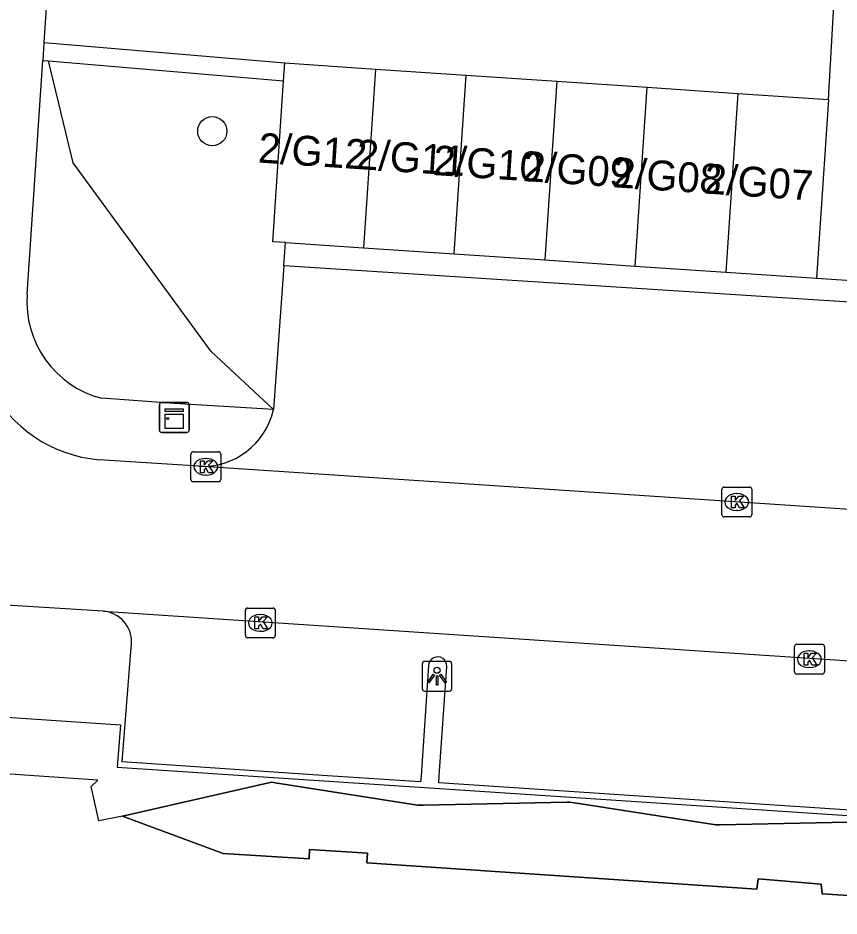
# Model space of a CAD drawing. Extents: x 161848 to 162726, y 385382 to 386521.
# Drawn here: x 161967.25 to 161994.76, y 385995.3 to 386025.38 of the extents above; entities that cross this region are included whole.
import ezdxf

# ---------------------------------------------------------------- set-up
doc = ezdxf.new("R2010")
doc.units = 0
for name, color, linetype in [('IMGEO_Boom', 7, 'Continuous'), ('IMGEO_Groenvoorziening', 7, 'Continuous'), ('IMGEO_Haag', 7, 'Continuous'), ('IMGEO_Kast', 7, 'Continuous'), ('IMGEO_Kolk', 7, 'Continuous'), ('IMGEO_Lichtpunt', 7, 'Continuous'), ('IMGEO_Pand', 7, 'Continuous'), ('IMGEO_Pand_nummerreeks', 7, 'Continuous'), ('IMGEO_Pand_overbouw', 7, 'Continuous'), ('IMGEO_Parkeervlak_open', 7, 'Continuous'), ('IMGEO_Rijbaan_lokaal_open', 7, 'Continuous'), ('IMGEO_Voetpad_open', 7, 'Continuous')]:
    doc.layers.add(name, color=color, linetype=linetype)

msp = doc.modelspace()

# ---------------------------------------------------------------- linework, layer by layer
at = {"layer": 'IMGEO_Boom'}
msp.add_circle((161973.762, 386021.589), 0.489, dxfattribs=at)
at = {"layer": 'IMGEO_Groenvoorziening'}
msp.add_lwpolyline([(161975.811, 386012.268), (161973.729, 386014.209), (161969.103, 386020.53), (161968.271, 386023.945)], dxfattribs=at)
at = {"layer": 'IMGEO_Haag'}
for points in [[(161968.121, 386024.56), (161976.193, 386023.874)], [(161968.081, 386023.961), (161968.271, 386023.945)], [(161968.271, 386023.945), (161976.153, 386023.275)]]:
    msp.add_lwpolyline(points, dxfattribs=at)
at = {"layer": 'IMGEO_Kast'}
for p, q in [((161971.988, 386011.575), (161971.988, 386012.416)), ((161971.988, 386012.416), (161971.988, 386011.575)), ((161972.063, 386012.5), (161972.904, 386012.5)), ((161972.904, 386012.5), (161972.063, 386012.5)), ((161972.988, 386012.425), (161972.988, 386011.584)), ((161972.988, 386011.584), (161972.988, 386012.425)), ((161972.913, 386011.5), (161972.072, 386011.5)), ((161972.072, 386011.5), (161972.913, 386011.5))]:
    msp.add_line(p, q, dxfattribs=at)
for points in [[(161972.183, 386012.29), (161972.783, 386012.29), (161972.783, 386012.205), (161972.183, 386012.205), (161972.183, 386012.29)], [(161972.183, 386012.115), (161972.783, 386012.115), (161972.783, 386011.626), (161972.183, 386011.626), (161972.183, 386012.115)]]:
    msp.add_lwpolyline(points, dxfattribs=at)
msp.add_circle((161972.267, 386011.964), 0.0377, dxfattribs=at)
for centre, start, end in [((161972.066, 386012.422), 92.4484, 184.2845), ((161972.066, 386012.422), 92.4484, 184.2845), ((161972.91, 386012.422), 2.4484, 94.2845), ((161972.91, 386012.422), 2.4484, 94.2845), ((161972.066, 386011.578), 182.4484, 274.2845), ((161972.066, 386011.578), 182.4484, 274.2845), ((161972.91, 386011.578), 272.4484, 4.2845), ((161972.91, 386011.578), 272.4484, 4.2845)]:
    msp.add_arc(centre, 0.0779, start, end, dxfattribs=at)
at = {"layer": 'IMGEO_Kolk'}
for p, q in [((161973.118, 386010.849), (161973.97, 386010.849)), ((161973.043, 386009.923), (161973.043, 386010.775)), ((161973.531, 386010.629), (161973.556, 386010.629)), ((161974.044, 386010.775), (161974.044, 386009.923)), ((161973.554, 386010.069), (161973.529, 386010.069)), ((161973.97, 386009.849), (161973.118, 386009.849)), ((161990.91, 386009.668), (161991.762, 386009.668)), ((161990.835, 386008.742), (161990.835, 386009.594)), ((161991.323, 386009.448), (161991.348, 386009.448)), ((161991.836, 386009.594), (161991.836, 386008.742)), ((161991.346, 386008.888), (161991.321, 386008.888)), ((161991.762, 386008.668), (161990.91, 386008.668)), ((161974.87, 386004.691), (161974.87, 386005.543)), ((161974.945, 386005.617), (161975.797, 386005.617)), ((161975.871, 386005.543), (161975.871, 386004.691)), ((161975.358, 386005.397), (161975.383, 386005.397)), ((161975.381, 386004.837), (161975.356, 386004.837)), ((161975.797, 386004.617), (161974.945, 386004.617)), ((161993.27, 386003.475), (161993.27, 386004.327)), ((161993.345, 386004.401), (161994.197, 386004.401)), ((161994.271, 386004.327), (161994.271, 386003.475)), ((161993.758, 386004.181), (161993.783, 386004.181)), ((161993.781, 386003.621), (161993.756, 386003.621)), ((161994.197, 386003.401), (161993.345, 386003.401))]:
    msp.add_line(p, q, dxfattribs=at)
for points in [[(161973.118, 386010.849), (161973.97, 386010.849)], [(161973.043, 386009.923), (161973.043, 386010.775)], [(161973.364, 386010.549), (161973.487, 386010.549), (161973.487, 386010.398), (161973.617, 386010.549), (161973.781, 386010.549), (161973.635, 386010.398), (161973.788, 386010.149), (161973.636, 386010.149), (161973.551, 386010.313), (161973.487, 386010.246), (161973.487, 386010.149), (161973.364, 386010.149), (161973.364, 386010.549)], [(161974.044, 386010.775), (161974.044, 386009.923)], [(161973.97, 386009.849), (161973.118, 386009.849)], [(161990.91, 386009.668), (161991.762, 386009.668)], [(161990.835, 386008.742), (161990.835, 386009.594)], [(161991.156, 386009.368), (161991.279, 386009.368), (161991.279, 386009.217), (161991.409, 386009.368), (161991.573, 386009.368), (161991.427, 386009.217), (161991.58, 386008.968), (161991.428, 386008.968), (161991.343, 386009.132), (161991.279, 386009.065), (161991.279, 386008.968), (161991.156, 386008.968), (161991.156, 386009.368)], [(161991.836, 386009.594), (161991.836, 386008.742)], [(161991.762, 386008.668), (161990.91, 386008.668)], [(161974.87, 386004.691), (161974.87, 386005.543)], [(161974.945, 386005.617), (161975.797, 386005.617)], [(161975.871, 386005.543), (161975.871, 386004.691)], [(161975.191, 386005.317), (161975.314, 386005.317), (161975.314, 386005.166), (161975.444, 386005.317), (161975.608, 386005.317), (161975.462, 386005.166), (161975.615, 386004.917), (161975.463, 386004.917), (161975.378, 386005.081), (161975.314, 386005.014), (161975.314, 386004.917), (161975.191, 386004.917), (161975.191, 386005.317)], [(161975.797, 386004.617), (161974.945, 386004.617)], [(161993.27, 386003.475), (161993.27, 386004.327)], [(161993.345, 386004.401), (161994.197, 386004.401)], [(161994.271, 386004.327), (161994.271, 386003.475)], [(161993.591, 386004.101), (161993.714, 386004.101), (161993.714, 386003.95), (161993.844, 386004.101), (161994.008, 386004.101), (161993.862, 386003.95), (161994.015, 386003.701), (161993.863, 386003.701), (161993.778, 386003.865), (161993.714, 386003.798), (161993.714, 386003.701), (161993.591, 386003.701), (161993.591, 386004.101)], [(161994.197, 386003.401), (161993.345, 386003.401)]]:
    msp.add_lwpolyline(points, dxfattribs=at)
for centre, start, end in [((161973.12, 386010.773), 91.552, 178.448), ((161973.12, 386010.773), 91.552, 178.448), ((161973.968, 386010.773), 1.552, 88.448), ((161973.968, 386010.773), 1.552, 88.448), ((161973.12, 386009.925), 181.552, 268.448), ((161973.12, 386009.925), 181.552, 268.448), ((161973.968, 386009.925), 271.552, 358.448), ((161973.968, 386009.925), 271.552, 358.448), ((161990.912, 386009.592), 91.552, 178.448), ((161990.912, 386009.592), 91.552, 178.448), ((161991.76, 386009.592), 1.552, 88.448), ((161991.76, 386009.592), 1.552, 88.448), ((161990.912, 386008.744), 181.552, 268.448), ((161990.912, 386008.744), 181.552, 268.448), ((161991.76, 386008.744), 271.552, 358.448), ((161991.76, 386008.744), 271.552, 358.448), ((161974.947, 386005.541), 91.552, 178.448), ((161974.947, 386005.541), 91.552, 178.448), ((161975.795, 386005.541), 1.552, 88.448), ((161975.795, 386005.541), 1.552, 88.448), ((161974.947, 386004.693), 181.552, 268.448), ((161974.947, 386004.693), 181.552, 268.448), ((161975.795, 386004.693), 271.552, 358.448), ((161975.795, 386004.693), 271.552, 358.448), ((161993.347, 386004.325), 91.552, 178.448), ((161993.347, 386004.325), 91.552, 178.448), ((161994.195, 386004.325), 1.552, 88.448), ((161994.195, 386004.325), 1.552, 88.448), ((161993.347, 386003.477), 181.552, 268.448), ((161993.347, 386003.477), 181.552, 268.448), ((161994.195, 386003.477), 271.552, 358.448), ((161994.195, 386003.477), 271.552, 358.448)]:
    msp.add_arc(centre, 0.0765, start, end, dxfattribs=at)
for centre, major_axis, ratio, start_param, end_param in [((161973.53, 386010.349), (-0.387, 0.002), 0.722429, 4.712389, 7.853982), ((161973.555, 386010.349), (-0.39, 0.002), 0.717154, 1.570796, 4.712389), ((161991.322, 386009.168), (-0.387, 0.002), 0.722429, 4.712389, 7.853982), ((161991.347, 386009.168), (-0.39, 0.002), 0.717154, 1.570796, 4.712389), ((161975.357, 386005.117), (-0.387, 0.002), 0.722429, 4.712389, 7.853982), ((161975.382, 386005.117), (-0.39, 0.002), 0.717154, 1.570796, 4.712389), ((161993.757, 386003.901), (-0.387, 0.002), 0.722429, 4.712389, 7.853982), ((161993.782, 386003.901), (-0.39, 0.002), 0.717154, 1.570796, 4.712389)]:
    msp.add_ellipse(centre, major_axis=major_axis, ratio=ratio, start_param=start_param, end_param=end_param, dxfattribs=at)
at = {"layer": 'IMGEO_Lichtpunt'}
for p, q in [((161980.794, 386003.733), (161980.794, 386002.926)), ((161980.794, 386003.733), (161980.794, 386002.926)), ((161981.696, 386003.828), (161980.888, 386003.828)), ((161981.696, 386003.828), (161980.888, 386003.828)), ((161981.79, 386002.926), (161981.79, 386003.733)), ((161981.79, 386002.926), (161981.79, 386003.733)), ((161980.888, 386002.832), (161981.696, 386002.832)), ((161980.888, 386002.832), (161981.696, 386002.832))]:
    msp.add_line(p, q, dxfattribs=at)
for points in [[(161981.168, 386003.397), (161981.207, 386003.369), (161981.019, 386003.107), (161980.981, 386003.134), (161981.168, 386003.397)], [(161981.27, 386003.349), (161981.317, 386003.349), (161981.317, 386003.027), (161981.27, 386003.027), (161981.27, 386003.349)], [(161981.38, 386003.369), (161981.418, 386003.396), (161981.605, 386003.134), (161981.566, 386003.106), (161981.38, 386003.369)]]:
    msp.add_lwpolyline(points, dxfattribs=at)
msp.add_circle((161981.293, 386003.531), 0.0994, dxfattribs=at)
for centre, start, end in [((161980.888, 386003.733), 90, 180), ((161980.888, 386003.733), 90, 180), ((161981.696, 386003.733), 0, 90), ((161981.696, 386003.733), 0, 90), ((161980.888, 386002.926), 180, 270), ((161980.888, 386002.926), 180, 270), ((161981.696, 386002.926), 270, 0), ((161981.696, 386002.926), 270, 360)]:
    msp.add_arc(centre, 0.0946, start, end, dxfattribs=at)
at = {"layer": 'IMGEO_Pand'}
for points in [[(161976.153, 386023.275), (161976.193, 386023.874)], [(161976.193, 386023.874), (161979.229, 386023.67)], [(161979.229, 386023.67), (161978.827, 386017.683)], [(161979.229, 386023.67), (161982.266, 386023.466)], [(161981.864, 386017.479), (161982.266, 386023.466)], [(161982.266, 386023.466), (161985.302, 386023.262)], [(161976.22, 386017.858), (161975.791, 386017.887), (161976.153, 386023.275)], [(161985.302, 386023.262), (161984.9, 386017.275)], [(161985.302, 386023.262), (161988.338, 386023.059)], [(161987.936, 386017.072), (161988.338, 386023.059)], [(161988.338, 386023.059), (161991.375, 386022.855)], [(161991.375, 386022.855), (161990.973, 386016.868)], [(161991.375, 386022.855), (161994.411, 386022.651)], [(161994.411, 386022.651), (161994.009, 386016.664)], [(161976.22, 386017.858), (161978.827, 386017.683)], [(161978.827, 386017.683), (161981.864, 386017.479)], [(161981.864, 386017.479), (161984.9, 386017.275)], [(161984.9, 386017.275), (161987.936, 386017.072)], [(161987.936, 386017.072), (161990.973, 386016.868)], [(161990.973, 386016.868), (161994.009, 386016.664)], [(161970.751, 385998.643), (161969.956, 385998.483), (161969.708, 385999.638), (161969.929, 385999.853), (161967.798, 386000), (161964.58, 386000.222), (161964.591, 386000), (161964.908, 385999.948), (161964.849, 385997.626), (161963.316, 385997.336), (161963.377, 385998.399), (161963.069, 386000), (161962.708, 386001.878), (161962.72, 386002.241)], [(162017.15, 385996.928), (162016.988, 385994.549), (162016.002, 385994.654), (162016.04, 385994.937), (162014.945, 385995.026), (162014.93, 385994.697), (162009.081, 385995.149), (162009.125, 385995.413), (162007.249, 385995.546), (162007.206, 385995.217), (162000, 385995.676), (161994.196, 385996.046), (161994.166, 385996.363), (161992.056, 385996.543), (161992.01, 385996.201), (161978.942, 385997.086), (161978.967, 385997.409), (161977.024, 385997.525), (161977.012, 385997.212), (161974.128, 385997.388), (161970.751, 385998.643)]]:
    msp.add_lwpolyline(points, dxfattribs=at)
at = {"layer": 'IMGEO_Pand_overbouw'}
msp.add_lwpolyline([(161995.608, 385998.452), (161990.78, 385998.35), (161990.637, 385998.358), (161985.901, 385999.087), (161985.745, 385999.111), (161985.639, 385999.109), (161980.843, 385999.007), (161980.638, 385999.017), (161975.864, 385999.761), (161975.752, 385999.778), (161975.606, 385999.745), (161970.751, 385998.643), (161974.128, 385997.388), (161977.012, 385997.212), (161977.024, 385997.525), (161978.967, 385997.409), (161978.942, 385997.086), (161992.01, 385996.201), (161992.056, 385996.543), (161994.166, 385996.363), (161994.196, 385996.046), (162000, 385995.676)], dxfattribs=at)
at = {"layer": 'IMGEO_Parkeervlak_open'}
msp.add_lwpolyline([(161976.163, 386017.082), (161975.811, 386012.268)], dxfattribs=at)
at = {"layer": 'IMGEO_Rijbaan_lokaal_open'}
for points in [[(161973.302, 386010.364), (161969.967, 386010.585)], [(162020.995, 386007.103), (162000, 386008.592), (161973.302, 386010.364)], [(161970.104, 386005.509), (161959.999, 386006.135)], [(161970.104, 386005.509), (162000, 386003.528), (162022.818, 386001.933)]]:
    msp.add_lwpolyline(points, dxfattribs=at)
msp.add_arc((161970.353, 386015.121), 4.552, 206.6497, 265.1413, dxfattribs=at)
at = {"layer": 'IMGEO_Voetpad_open'}
for points in [[(161973.273, 386099.425), (161973.071, 386098.474), (161968.121, 386024.56)], [(161994.411, 386022.651), (161994.699, 386027.79)], [(161968.121, 386024.56), (161968.081, 386023.961)], [(161967.557, 386016.132), (161968.081, 386023.961)], [(161976.163, 386017.082), (161976.22, 386017.858)], [(162013.174, 386014.703), (162000, 386015.551), (161976.163, 386017.082)], [(161994.009, 386016.664), (161995.511, 386016.562)], [(161975.811, 386012.268), (161972.489, 386012.469), (161970.064, 386012.641)], [(161981.01, 386003.681), (161980.756, 386000), (161980.741, 385999.79), (161977.618, 386000), (161970.747, 386000.462), (161971.054, 386004.443)], [(162001.556, 386002.323), (162001.411, 386000), (162001.314, 385998.432), (162000, 385998.519), (161981.352, 385999.758), (161981.369, 386000), (161981.619, 386003.653)], [(161962.72, 386002.241), (161970.682, 386001.705), (161970.571, 386000.289), (162017.169, 385997.206)], [(161970.751, 385998.643), (161975.606, 385999.745), (161975.752, 385999.778), (161975.864, 385999.761), (161980.638, 385999.017), (161980.843, 385999.007), (161985.639, 385999.109), (161985.745, 385999.111), (161985.901, 385999.087), (161990.637, 385998.358), (161990.78, 385998.35), (161995.608, 385998.452), (161995.734, 385998.455), (161995.849, 385998.437), (162000, 385997.797), (162000.761, 385997.693), (162005.757, 385997.791), (162010.761, 385997.038), (162015.805, 385997.123), (162017.15, 385996.928)]]:
    msp.add_lwpolyline(points, dxfattribs=at)
for centre, radius, start, end in [((161970.893, 386015.882), 3.345, 175.7137, 255.653), ((161973.436, 386012.793), 2.433, 266.8524, 347.535), ((161970.032, 386004.489), 1.023, 357.4369, 85.9768), ((161981.315, 386003.675), 0.305, 355.7894, 178.9458)]:
    msp.add_arc(centre, radius, start, end, dxfattribs=at)

# ---------------------------------------------------------------- texts
at = {"layer": 'IMGEO_Pand_nummerreeks'}
for s, rotation, p in [('2/G12', 356.2471, (161975.278, 386020.541)), ('2/G11', 356.2483, (161978.571, 386020.325)), ('2/G10', 356.2483, (161981.135, 386020.124)), ('2/G09', 356.2483, (161984.154, 386019.922)), ('2/G08', 356.2483, (161987.169, 386019.713)), ('2/G07', 356.2483, (161990.223, 386019.505))]:
    msp.add_text(s, height=1, rotation=rotation, dxfattribs=at).set_placement(p)

doc.saveas('drawing.dxf')
